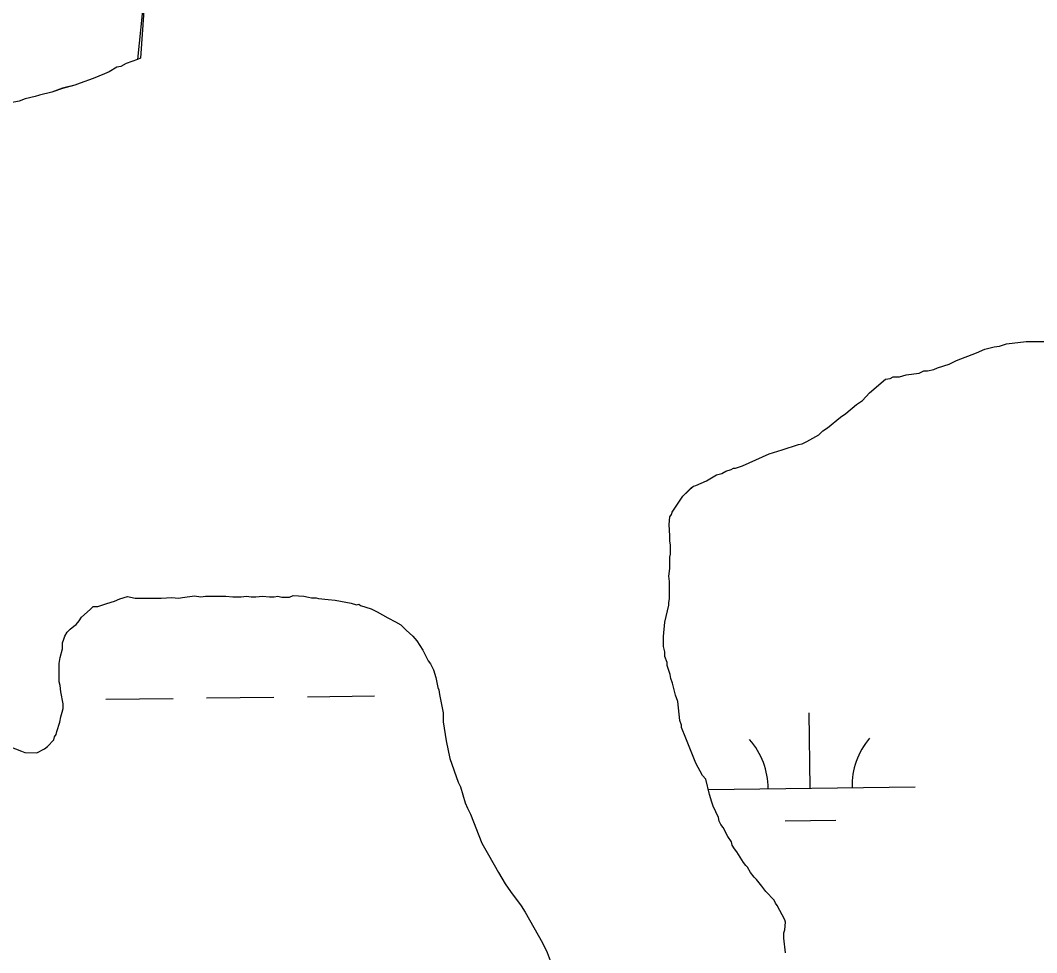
# Model space of a CAD drawing. Extents: x 3694830 to 3732949, y 415201 to 440970.
# Drawn here: x 3728514.6 to 3728998.5, y 429487.2 to 429931.4 of the extents above; entities that cross this region are included whole.
import ezdxf

# ---------------------------------------------------------------- set-up
doc = ezdxf.new("R2010")
doc.units = 0
doc.layers.add('V-TOPO-SHOR', color=7, linetype='Continuous')
doc.layers.add('V-WETL-SWMP', color=7, linetype='Continuous')

msp = doc.modelspace()

# ---------------------------------------------------------------- linework, layer by layer
at = {"layer": 'V-TOPO-SHOR'}
for p, q in [((3728575.01, 429958.95), (3728570.37, 429912.71)), ((3728560.54, 429909.11), (3728556.9, 429906.94)), ((3728562.36, 429909.46), (3728560.54, 429909.11)), ((3728564.91, 429910.91), (3728562.36, 429909.46)), ((3728570.37, 429912.71), (3728564.91, 429910.91)), ((3728549.25, 429903.69), (3728543.06, 429901.52)), ((3728554.71, 429905.85), (3728549.25, 429903.69)), ((3728556.9, 429906.94), (3728554.71, 429905.85)), ((3728534.7, 429899), (3728529.6, 429897.2)), ((3728540.52, 429900.44), (3728534.7, 429899)), ((3728543.06, 429901.52), (3728540.52, 429900.44)), ((3728516.86, 429893.97), (3728513.95, 429892.89)), ((3728521.59, 429895.04), (3728516.86, 429893.97)), ((3728523.78, 429895.76), (3728521.59, 429895.04)), ((3728529.6, 429897.2), (3728523.78, 429895.76)), ((3728984.08, 429777.31), (3728993.53, 429778.37)), ((3728993.53, 429778.37), (3729012.8, 429778.32)), ((3728960.42, 429769.38), (3728969.88, 429772.99)), ((3728969.88, 429772.99), (3728973.89, 429774.8)), ((3728973.89, 429774.8), (3728978.25, 429775.87)), ((3728978.25, 429775.87), (3728980.8, 429776.23)), ((3728980.8, 429776.23), (3728984.08, 429777.31)), ((3728956.78, 429767.58), (3728960.42, 429769.38)), ((3728936.4, 429762.55), (3728942.59, 429763.26)), ((3728942.59, 429763.26), (3728944.77, 429764.34)), ((3728944.77, 429764.34), (3728946.59, 429764.34)), ((3728946.59, 429764.34), (3728949.5, 429765.05)), ((3728949.5, 429765.05), (3728951.32, 429765.78)), ((3728951.32, 429765.78), (3728956.78, 429767.58)), ((3728918.93, 429753.87), (3728926.58, 429760.4)), ((3728926.58, 429760.4), (3728928.76, 429760.75)), ((3728928.76, 429760.75), (3728930.22, 429761.48)), ((3728930.22, 429761.48), (3728933.13, 429761.47)), ((3728933.13, 429761.47), (3728936.4, 429762.55)), ((3728915.64, 429750.25), (3728918.93, 429753.87)), ((3728907.63, 429744.09), (3728912.73, 429748.44)), ((3728912.73, 429748.44), (3728915.64, 429750.25)), ((3728905.07, 429742.28), (3728907.63, 429744.09)), ((3728898.88, 429737.21), (3728905.07, 429742.28)), ((3728889.04, 429730.7), (3728894.87, 429733.95)), ((3728894.87, 429733.95), (3728896.69, 429735.76)), ((3728896.69, 429735.76), (3728898.88, 429737.21)), ((3728877.4, 429726.73), (3728885.04, 429729.25)), ((3728885.04, 429729.25), (3728886.86, 429729.61)), ((3728886.86, 429729.61), (3728889.04, 429730.7)), ((3728858.47, 429719.15), (3728871.21, 429724.93)), ((3728871.21, 429724.93), (3728877.4, 429726.73)), ((3728841.36, 429711.93), (3728846.09, 429714.83)), ((3728846.09, 429714.83), (3728848.64, 429715.55)), ((3728848.64, 429715.55), (3728850.46, 429716.63)), ((3728850.46, 429716.63), (3728853.01, 429717.35)), ((3728853.01, 429717.35), (3728854.1, 429718.08)), ((3728854.1, 429718.08), (3728855.19, 429718.07)), ((3728855.19, 429718.07), (3728858.47, 429719.15)), ((3728835.17, 429709.41), (3728836.26, 429709.77)), ((3728836.26, 429709.77), (3728841.36, 429711.93)), ((3728830.07, 429704.7), (3728835.17, 429709.41)), ((3728824.95, 429697.08), (3728830.07, 429704.7)), ((3728823.86, 429694.9), (3728824.59, 429695.99)), ((3728824.59, 429695.99), (3728824.95, 429697.08)), ((3728823.48, 429691.26), (3728823.86, 429694.9)), ((3728823.83, 429685.81), (3728823.48, 429691.26)), ((3728823.82, 429683.26), (3728823.83, 429685.81)), ((3728824.18, 429681.45), (3728823.82, 429683.26)), ((3728824.17, 429677.08), (3728824.18, 429681.45)), ((3728823.8, 429675.63), (3728824.17, 429677.08)), ((3728823.78, 429670.18), (3728823.8, 429675.63)), ((3728823.41, 429666.54), (3728823.78, 429670.18)), ((3728823.76, 429663.99), (3728823.41, 429666.54)), ((3728823.74, 429656), (3728823.76, 429663.99)), ((3728561.96, 429655.78), (3728565.6, 429656.86)), ((3728565.6, 429656.86), (3728569.23, 429656.12)), ((3728591.78, 429656.42), (3728597.59, 429657.13)), ((3728597.59, 429657.13), (3728600.5, 429656.76)), ((3728600.5, 429656.76), (3728602.68, 429657.11)), ((3728602.68, 429657.11), (3728612.5, 429657.09)), ((3728612.5, 429657.09), (3728615.77, 429656.71)), ((3728615.77, 429656.71), (3728619.77, 429656.7)), ((3728619.77, 429656.7), (3728622.32, 429657.06)), ((3728622.32, 429657.06), (3728624.5, 429656.69)), ((3728624.5, 429656.69), (3728626.68, 429656.68)), ((3728626.68, 429656.68), (3728629.95, 429657.03)), ((3728629.95, 429657.03), (3728633.22, 429656.66)), ((3728633.22, 429656.66), (3728635.41, 429656.65)), ((3728635.41, 429656.65), (3728637.22, 429657.01)), ((3728637.22, 429657.01), (3728639.04, 429656.64)), ((3728639.04, 429656.64), (3728642.68, 429656.63)), ((3728642.68, 429656.63), (3728644.5, 429657.35)), ((3728644.5, 429657.35), (3728649.59, 429656.97)), ((3728649.59, 429656.97), (3728651.77, 429656.6)), ((3728651.77, 429656.6), (3728653.22, 429656.24)), ((3728547.77, 429650.74), (3728549.22, 429652.19)), ((3728549.22, 429652.19), (3728551.41, 429652.18)), ((3728551.41, 429652.18), (3728555.77, 429653.62)), ((3728555.77, 429653.62), (3728559.41, 429654.7)), ((3728559.41, 429654.7), (3728561.96, 429655.78)), ((3728569.23, 429656.12), (3728581.59, 429656.09)), ((3728581.59, 429656.09), (3728586.69, 429656.44)), ((3728586.69, 429656.44), (3728589.96, 429656.06)), ((3728589.96, 429656.06), (3728591.78, 429656.42)), ((3728653.22, 429656.24), (3728655.4, 429656.23)), ((3728655.4, 429656.23), (3728656.49, 429655.86)), ((3728656.49, 429655.86), (3728661.22, 429655.48)), ((3728661.22, 429655.48), (3728664.49, 429655.11)), ((3728664.49, 429655.11), (3728672.12, 429653.63)), ((3728672.12, 429653.63), (3728674.66, 429652.9)), ((3728674.66, 429652.9), (3728675.75, 429653.26)), ((3728675.75, 429653.26), (3728676.48, 429652.53)), ((3728676.48, 429652.53), (3728681.56, 429651.06)), ((3728821.52, 429644.73), (3728823.36, 429652.73)), ((3728823.36, 429652.73), (3728823.37, 429653.82)), ((3728823.37, 429653.82), (3728823.74, 429656)), ((3728542.66, 429645.3), (3728543.76, 429647.11)), ((3728543.76, 429647.11), (3728547.77, 429650.74)), ((3728681.56, 429651.06), (3728684.47, 429649.6)), ((3728684.47, 429649.6), (3728689.55, 429646.67)), ((3728538.28, 429641.31), (3728540.11, 429642.76)), ((3728540.11, 429642.76), (3728541.2, 429643.48)), ((3728541.2, 429643.48), (3728542.66, 429645.3)), ((3728689.55, 429646.67), (3728693.18, 429644.85)), ((3728693.18, 429644.85), (3728695.72, 429643.38)), ((3728695.72, 429643.38), (3728698.26, 429640.83)), ((3728820.77, 429637.83), (3728821.52, 429644.73)), ((3728535.36, 429636.59), (3728535.73, 429638.05)), ((3728535.73, 429638.05), (3728536.83, 429639.86)), ((3728536.83, 429639.86), (3728538.28, 429641.31)), ((3728698.26, 429640.83), (3728701.52, 429637.91)), ((3728701.52, 429637.91), (3728703.33, 429635.73)), ((3728820.76, 429633.1), (3728820.77, 429637.83)), ((3728534.62, 429631.87), (3728534.63, 429634.78)), ((3728534.63, 429634.78), (3728535.36, 429636.59)), ((3728703.33, 429635.73), (3728706.23, 429631.35)), ((3728821.48, 429630.55), (3728820.76, 429633.1)), ((3728533.15, 429624.97), (3728533.52, 429627.87)), ((3728533.52, 429627.87), (3728534.62, 429631.87)), ((3728706.23, 429631.35), (3728708.76, 429626.26)), ((3728821.47, 429628.37), (3728821.48, 429630.55)), ((3728822.56, 429625.46), (3728821.47, 429628.37)), ((3728533.12, 429616.24), (3728533.15, 429624.97)), ((3728708.76, 429626.26), (3728709.84, 429624.8)), ((3728709.84, 429624.8), (3728711.29, 429621.89)), ((3728822.55, 429624.01), (3728822.56, 429625.46)), ((3728823.99, 429619.64), (3728822.55, 429624.01)), ((3728711.29, 429621.89), (3728712.37, 429618.25)), ((3728712.37, 429618.25), (3728713.44, 429613.52)), ((3728824.35, 429617.82), (3728823.99, 429619.64)), ((3728825.07, 429615.64), (3728824.35, 429617.82)), ((3728533.48, 429614.42), (3728533.12, 429616.24)), ((3728533.83, 429611.51), (3728533.48, 429614.42)), ((3728713.44, 429613.52), (3728713.8, 429612.42)), ((3728826.51, 429609.81), (3728825.07, 429615.64)), ((3728534.91, 429605.69), (3728533.83, 429611.51)), ((3728713.8, 429612.42), (3728714.16, 429610.24)), ((3728714.16, 429610.24), (3728715.95, 429601.51)), ((3728827.59, 429606.9), (3728826.51, 429609.81)), ((3728534.53, 429601.69), (3728534.9, 429603.51)), ((3728534.9, 429603.51), (3728534.91, 429605.69)), ((3728828.65, 429597.81), (3728827.59, 429606.9)), ((3728533.43, 429596.97), (3728533.8, 429599.51)), ((3728533.8, 429599.51), (3728534.53, 429601.69)), ((3728715.95, 429601.51), (3728715.94, 429597.15)), ((3728531.96, 429592.61), (3728533.43, 429596.97)), ((3728715.94, 429597.15), (3728717.37, 429588.05)), ((3728829.37, 429595.63), (3728828.65, 429597.81)), ((3728829.37, 429594.54), (3728829.37, 429595.63)), ((3728831.54, 429589.44), (3728829.37, 429594.54)), ((3728530.49, 429588.62), (3728530.86, 429590.07)), ((3728530.86, 429590.07), (3728531.59, 429591.16)), ((3728531.59, 429591.16), (3728531.96, 429592.61)), ((3728836.23, 429577.43), (3728831.54, 429589.44)), ((3728509.39, 429585.41), (3728515.2, 429583.21)), ((3728522.47, 429582.46), (3728526.12, 429584.27)), ((3728526.12, 429584.27), (3728527.57, 429585.35)), ((3728527.57, 429585.35), (3728530.49, 429588.62)), ((3728717.37, 429588.05), (3728719.16, 429579.69)), ((3728515.2, 429583.21), (3728516.66, 429582.48)), ((3728516.66, 429582.48), (3728522.47, 429582.46)), ((3728719.16, 429579.69), (3728723.12, 429568.4)), ((3728839.48, 429571.6), (3728836.23, 429577.43)), ((3728840.93, 429569.78), (3728839.48, 429571.6)), ((3728842.73, 429562.5), (3728840.93, 429569.78)), ((3728723.12, 429568.4), (3728724.21, 429566.22)), ((3728724.21, 429566.22), (3728726.37, 429558.58)), ((3728843.81, 429558.86), (3728842.73, 429562.5)), ((3728726.37, 429558.58), (3728727.45, 429556.03)), ((3728727.45, 429556.03), (3728728.9, 429553.12)), ((3728844.53, 429557.04), (3728843.81, 429558.86)), ((3728847.06, 429551.58), (3728844.53, 429557.04)), ((3728728.9, 429553.12), (3728734.31, 429539.29)), ((3728847.41, 429549.76), (3728847.06, 429551.58)), ((3728848.14, 429548.31), (3728847.41, 429549.76)), ((3728849.22, 429546.85), (3728848.14, 429548.31)), ((3728851.39, 429542.48), (3728849.22, 429546.85)), ((3728853.2, 429539.93), (3728851.39, 429542.48)), ((3728734.31, 429539.29), (3728737.56, 429533.82)), ((3728853.56, 429538.47), (3728853.2, 429539.93)), ((3728854.65, 429536.65), (3728853.56, 429538.47)), ((3728855.73, 429535.19), (3728854.65, 429536.65)), ((3728737.56, 429533.82), (3728742.26, 429525.45)), ((3728858.99, 429530.09), (3728855.73, 429535.19)), ((3728860.08, 429528.64), (3728858.99, 429530.09)), ((3728860.8, 429527.91), (3728860.08, 429528.64)), ((3728862.25, 429525.36), (3728860.8, 429527.91)), ((3728742.26, 429525.45), (3728745.52, 429519.98)), ((3728864.06, 429523.17), (3728862.25, 429525.36)), ((3728865.15, 429522.08), (3728864.06, 429523.17)), ((3728867.68, 429518.8), (3728865.15, 429522.08)), ((3728745.52, 429519.98), (3728748.05, 429516.34)), ((3728748.05, 429516.34), (3728753.12, 429509.42)), ((3728869.49, 429516.25), (3728867.68, 429518.8)), ((3728873.48, 429512.24), (3728869.49, 429516.25)), ((3728874.2, 429510.78), (3728873.48, 429512.24)), ((3728753.12, 429509.42), (3728754.93, 429506.5)), ((3728754.93, 429506.5), (3728763.25, 429491.93)), ((3728874.93, 429509.69), (3728874.2, 429510.78)), ((3728878.54, 429502.77), (3728874.93, 429509.69)), ((3728878.53, 429498.04), (3728878.9, 429501.68)), ((3728878.9, 429501.68), (3728878.54, 429502.77)), ((3728878.16, 429496.59), (3728878.53, 429498.04)), ((3728878.15, 429494.04), (3728878.16, 429496.59)), ((3728878.86, 429487.13), (3728878.15, 429494.04)), ((3728763.25, 429491.93), (3728765.42, 429487.2)), ((3728765.42, 429487.2), (3728768.3, 429479.56))]:
    msp.add_line(p, q, dxfattribs=at)
at = {"layer": 'V-WETL-SWMP'}
for p, q in [((3728984.08, 429777.31), (3728993.53, 429778.37)), ((3728993.53, 429778.37), (3729012.8, 429778.32)), ((3728960.42, 429769.38), (3728969.88, 429772.99)), ((3728969.88, 429772.99), (3728973.89, 429774.8)), ((3728973.89, 429774.8), (3728978.25, 429775.87)), ((3728978.25, 429775.87), (3728980.8, 429776.23)), ((3728980.8, 429776.23), (3728984.08, 429777.31)), ((3728956.78, 429767.58), (3728960.42, 429769.38)), ((3728936.4, 429762.55), (3728942.59, 429763.26)), ((3728942.59, 429763.26), (3728944.77, 429764.34)), ((3728944.77, 429764.34), (3728946.59, 429764.34)), ((3728946.59, 429764.34), (3728949.5, 429765.05)), ((3728949.5, 429765.05), (3728951.32, 429765.78)), ((3728951.32, 429765.78), (3728956.78, 429767.58)), ((3728918.93, 429753.87), (3728926.58, 429760.4)), ((3728926.58, 429760.4), (3728928.76, 429760.75)), ((3728928.76, 429760.75), (3728930.22, 429761.48)), ((3728930.22, 429761.48), (3728933.13, 429761.47)), ((3728933.13, 429761.47), (3728936.4, 429762.55)), ((3728915.64, 429750.25), (3728918.93, 429753.87)), ((3728907.63, 429744.09), (3728912.73, 429748.44)), ((3728912.73, 429748.44), (3728915.64, 429750.25)), ((3728905.07, 429742.28), (3728907.63, 429744.09)), ((3728898.88, 429737.21), (3728905.07, 429742.28)), ((3728889.04, 429730.7), (3728894.87, 429733.95)), ((3728894.87, 429733.95), (3728896.69, 429735.76)), ((3728896.69, 429735.76), (3728898.88, 429737.21)), ((3728877.4, 429726.73), (3728885.04, 429729.25)), ((3728885.04, 429729.25), (3728886.86, 429729.61)), ((3728886.86, 429729.61), (3728889.04, 429730.7)), ((3728858.47, 429719.15), (3728871.21, 429724.93)), ((3728871.21, 429724.93), (3728877.4, 429726.73)), ((3728841.36, 429711.93), (3728846.09, 429714.83)), ((3728846.09, 429714.83), (3728848.64, 429715.55)), ((3728848.64, 429715.55), (3728850.46, 429716.63)), ((3728850.46, 429716.63), (3728853.01, 429717.35)), ((3728853.01, 429717.35), (3728854.1, 429718.08)), ((3728854.1, 429718.08), (3728855.19, 429718.07)), ((3728855.19, 429718.07), (3728858.47, 429719.15)), ((3728835.17, 429709.41), (3728836.26, 429709.77)), ((3728836.26, 429709.77), (3728841.36, 429711.93)), ((3728830.07, 429704.7), (3728834.08, 429708.68)), ((3728834.08, 429708.68), (3728835.17, 429709.41)), ((3728824.95, 429697.08), (3728830.07, 429704.7)), ((3728823.86, 429694.9), (3728824.59, 429695.99)), ((3728824.59, 429695.99), (3728824.95, 429697.08)), ((3728823.48, 429691.26), (3728823.86, 429694.9)), ((3728823.83, 429685.81), (3728823.48, 429691.26)), ((3728823.82, 429683.26), (3728823.83, 429685.81)), ((3728824.18, 429681.45), (3728823.82, 429683.26)), ((3728824.17, 429677.08), (3728824.18, 429681.45)), ((3728823.8, 429675.63), (3728824.17, 429677.08)), ((3728823.78, 429670.18), (3728823.8, 429675.63)), ((3728823.41, 429666.54), (3728823.78, 429670.18)), ((3728823.76, 429663.99), (3728823.41, 429666.54)), ((3728823.74, 429656), (3728823.76, 429663.99)), ((3728821.52, 429644.73), (3728823.36, 429652.73)), ((3728823.36, 429652.73), (3728823.37, 429653.82)), ((3728823.37, 429653.82), (3728823.74, 429656)), ((3728820.77, 429637.83), (3728821.52, 429644.73)), ((3728820.76, 429633.1), (3728820.77, 429637.83)), ((3728821.48, 429630.55), (3728820.76, 429633.1)), ((3728821.47, 429628.37), (3728821.48, 429630.55)), ((3728822.56, 429625.46), (3728821.47, 429628.37)), ((3728822.55, 429624.01), (3728822.56, 429625.46)), ((3728823.99, 429619.64), (3728822.55, 429624.01)), ((3728824.35, 429617.82), (3728823.99, 429619.64)), ((3728825.07, 429615.64), (3728824.35, 429617.82)), ((3728826.51, 429609.81), (3728825.07, 429615.64)), ((3728555.28, 429607.97), (3728587.28, 429608.35)), ((3728603.27, 429608.54), (3728635.27, 429608.92)), ((3728651.27, 429609.11), (3728683.27, 429609.49)), ((3728827.59, 429606.9), (3728826.51, 429609.81)), ((3728828.65, 429597.81), (3728827.59, 429606.9)), ((3728890.65, 429565.53), (3728890.22, 429601.53)), ((3728829.37, 429595.63), (3728828.65, 429597.81)), ((3728829.37, 429594.54), (3728829.37, 429595.63)), ((3728831.54, 429589.44), (3728829.37, 429594.54)), ((3728836.23, 429577.43), (3728831.54, 429589.44)), ((3728839.48, 429571.6), (3728836.23, 429577.43)), ((3728840.93, 429569.78), (3728839.48, 429571.6)), ((3728842.73, 429562.5), (3728840.93, 429569.78)), ((3728842.12, 429564.96), (3728940.65, 429566.13)), ((3728843.81, 429558.86), (3728842.73, 429562.5)), ((3728844.53, 429557.04), (3728843.81, 429558.86)), ((3728847.06, 429551.58), (3728844.53, 429557.04)), ((3728847.41, 429549.76), (3728847.06, 429551.58)), ((3728878.84, 429549.96), (3728902.83, 429550.25)), ((3728848.14, 429548.31), (3728847.41, 429549.76)), ((3728849.22, 429546.85), (3728848.14, 429548.31)), ((3728851.39, 429542.48), (3728849.22, 429546.85)), ((3728853.2, 429539.93), (3728851.39, 429542.48)), ((3728853.56, 429538.47), (3728853.2, 429539.93)), ((3728854.65, 429536.65), (3728853.56, 429538.47)), ((3728855.73, 429535.19), (3728854.65, 429536.65)), ((3728858.99, 429530.09), (3728855.73, 429535.19)), ((3728860.08, 429528.64), (3728858.99, 429530.09)), ((3728860.8, 429527.91), (3728860.08, 429528.64)), ((3728862.25, 429525.36), (3728860.8, 429527.91)), ((3728864.06, 429523.17), (3728862.25, 429525.36)), ((3728865.15, 429522.08), (3728864.06, 429523.17)), ((3728867.68, 429518.8), (3728865.15, 429522.08)), ((3728869.49, 429516.25), (3728867.68, 429518.8)), ((3728873.48, 429512.24), (3728869.49, 429516.25)), ((3728874.2, 429510.78), (3728873.48, 429512.24)), ((3728874.93, 429509.69), (3728874.2, 429510.78)), ((3728878.54, 429502.77), (3728874.93, 429509.69)), ((3728878.53, 429498.04), (3728878.9, 429501.68)), ((3728878.9, 429501.68), (3728878.54, 429502.77)), ((3728878.16, 429496.59), (3728878.53, 429498.04)), ((3728878.15, 429494.04), (3728878.16, 429496.59)), ((3728878.86, 429487.13), (3728878.15, 429494.04))]:
    msp.add_line(p, q, dxfattribs=at)
for points in [[(3728575.01, 429958.95), (3728571.83, 429913.44), (3728570.37, 429912.72), (3728564.91, 429910.91), (3728562.36, 429909.47), (3728560.54, 429909.11), (3728556.9, 429906.94), (3728554.72, 429905.85), (3728549.26, 429903.69), (3728543.07, 429901.53), (3728540.52, 429900.44), (3728534.7, 429899.01), (3728529.6, 429897.2), (3728523.78, 429895.77), (3728521.6, 429895.05), (3728516.87, 429893.97), (3728513.96, 429892.89), (3728509.96, 429892.17), (3728502.68, 429890.38), (3728500.86, 429890.38), (3728490.68, 429888.23), (3728488.49, 429887.88), (3728484.49, 429886.8), (3728479.04, 429886.09)], [(3728509.39, 429585.41), (3728515.2, 429583.21), (3728516.66, 429582.48), (3728522.47, 429582.46), (3728526.12, 429584.27), (3728527.57, 429585.35), (3728530.49, 429588.62), (3728530.86, 429590.07), (3728531.59, 429591.16), (3728531.96, 429592.61), (3728533.43, 429596.97), (3728533.8, 429599.51), (3728534.53, 429601.69), (3728534.9, 429603.51), (3728534.91, 429605.69), (3728533.83, 429611.51), (3728533.48, 429614.42), (3728533.12, 429616.24), (3728533.15, 429624.97), (3728533.52, 429627.87), (3728534.62, 429631.87), (3728534.63, 429634.78), (3728535.36, 429636.59), (3728535.73, 429638.05), (3728536.83, 429639.86), (3728538.28, 429641.31), (3728540.11, 429642.76), (3728541.2, 429643.48), (3728542.66, 429645.3), (3728543.76, 429647.11), (3728547.77, 429650.74), (3728549.22, 429652.19), (3728551.41, 429652.18), (3728555.77, 429653.62), (3728559.41, 429654.7), (3728561.96, 429655.78), (3728565.6, 429656.86), (3728569.23, 429656.12), (3728581.59, 429656.09), (3728586.69, 429656.44), (3728589.96, 429656.06), (3728591.78, 429656.42), (3728597.59, 429657.13), (3728600.5, 429656.76), (3728602.68, 429657.11), (3728612.5, 429657.09), (3728615.77, 429656.71), (3728619.77, 429656.7), (3728622.32, 429657.06), (3728624.5, 429656.69)], [(3728624.5, 429656.69), (3728626.68, 429656.68), (3728629.95, 429657.03), (3728633.22, 429656.66), (3728635.41, 429656.65), (3728637.22, 429657.01), (3728639.04, 429656.64), (3728642.68, 429656.63), (3728644.5, 429657.35), (3728649.59, 429656.97), (3728651.77, 429656.6), (3728653.22, 429656.24), (3728655.4, 429656.23), (3728656.49, 429655.86), (3728661.22, 429655.48), (3728664.49, 429655.11), (3728672.12, 429653.63), (3728674.66, 429652.9), (3728675.75, 429653.26), (3728676.48, 429652.53), (3728681.56, 429651.06), (3728684.47, 429649.6), (3728689.55, 429646.67), (3728693.18, 429644.85), (3728695.72, 429643.38), (3728698.26, 429640.83), (3728701.52, 429637.91), (3728703.33, 429635.73), (3728706.23, 429631.35), (3728708.76, 429626.26), (3728709.84, 429624.8), (3728711.29, 429621.89), (3728712.37, 429618.25), (3728713.44, 429613.52), (3728713.8, 429612.42), (3728714.16, 429610.24), (3728715.95, 429601.51), (3728715.94, 429597.15), (3728717.37, 429588.05), (3728719.16, 429579.69), (3728723.12, 429568.4), (3728724.21, 429566.22), (3728726.37, 429558.58), (3728727.45, 429556.03), (3728728.9, 429553.12), (3728734.31, 429539.29), (3728737.56, 429533.82), (3728742.26, 429525.45), (3728745.52, 429519.98), (3728748.05, 429516.34), (3728753.12, 429509.42), (3728754.93, 429506.5), (3728763.25, 429491.93), (3728765.42, 429487.2), (3728768.3, 429479.56)]]:
    msp.add_lwpolyline(points, dxfattribs=at)
for centre, start, end in [((3728945.88, 429566.67), 139.9115, 181.4552), ((3728835.41, 429565.35), 359.9115, 41.4552)]:
    msp.add_arc(centre, 35.25, start, end, dxfattribs=at)

doc.saveas('drawing.dxf')
